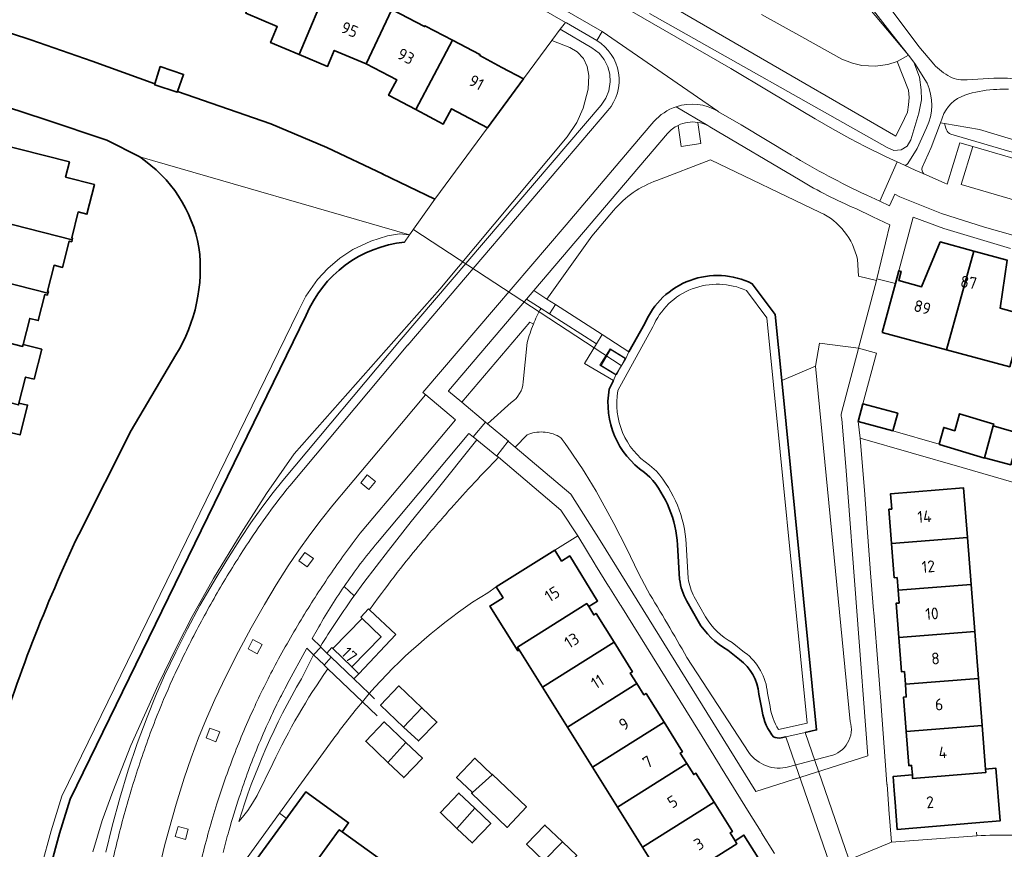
# Model space of a CAD drawing. Extents: x 150256 to 156914, y 461459 to 469481.
# Tile 684 of 731: x 154393 to 154506, y 468525 to 468620. Entities that reach past the tile are written whole.
import ezdxf
from ezdxf.enums import TextEntityAlignment as Align

# ---------------------------------------------------------------- set-up
doc = ezdxf.new("R2010")
doc.units = 0
doc.header["$LTSCALE"] = 0.75
for name, color, linetype, lineweight in [('B-RO-GK-BESCHOEIING-G', 251, 'GK-BESCHOEIING', 35), ('B-RO-GR-BEPLANTING_CULTUUR_BOSPLANTSOEN-GV', 251, 'CONTINUOUS', 18), ('B-RO-GR-BEPLANTING_CULTUUR_HEESTERS-GV', 251, 'CONTINUOUS', 18), ('B-RO-GR-GROENVOORZIENING-GV', 251, 'CONTINUOUS', 18), ('B-RO-GR-HAAG-GV', 251, 'CONTINUOUS', 13), ('B-RO-IE-TERREINAFSCHEIDING_KUNSTMATIG_MUUR-G', 251, 'IE-TERREINAFSCHEIDING-KUNSTMATIG-DICHT', 18), ('B-RO-KW-KUNSTWERK_DUIKER-G', 251, 'CONTINUOUS', 18), ('B-RO-KW-KUNSTWERK_DUIKER-GV', 251, 'CONTINUOUS', 18), ('B-RO-KW-KUNSTWERK_STUW-GV', 251, 'CONTINUOUS', 18), ('B-RO-OG-BEBOUWING-GV', 6, 'CONTINUOUS', 35), ('B-RO-OG-BEBOUWING-T18', 1, 'CONTINUOUS', 18), ('B-RO-OG-TERREIN_CULTUURSCHEIDING-GV', 251, 'CONTINUOUS', 18), ('B-RO-OG-WATER-GV', 251, 'CONTINUOUS', 18), ('B-RO-OG-WATER_SLOOT-GV', 251, 'CONTINUOUS', 18), ('B-RO-VH-VERHARDING_BEDRIJFSVLOERPLAAT-GV', 251, 'CONTINUOUS', 18), ('B-RO-VH-VERHARDING_BETON-GV', 251, 'CONTINUOUS', 18), ('B-RO-VH-VERHARDING_BETONSTRAATSTEEN-GV', 251, 'CONTINUOUS', 18), ('B-RO-VH-VERHARDING_HALFVERHARDING_GRIND-GV', 251, 'CONTINUOUS', 18), ('B-RO-VH-VERHARDING_TEGEL-GV', 251, 'CONTINUOUS', 18)]:
    doc.layers.add(name, color=color, linetype=linetype, lineweight=lineweight)
doc.styles.add('NLCS-ISO-M200-T18', font='NLCS-ISO.ttf', dxfattribs={"height": 360})
doc.linetypes.add('GK-BESCHOEIING', pattern='A,30,-5,[1,NLCS.SHX,S=1,R=0,X=0,Y=0],-5', length=40)
doc.linetypes.add('IE-TERREINAFSCHEIDING-KUNSTMATIG-DICHT', pattern='A,8,-1,[82,NLCS.SHX,S=0.75,R=90,X=0,Y=0],-1', length=10)

msp = doc.modelspace()

# ---------------------------------------------------------------- linework, layer by layer
at = {"layer": 'B-RO-GK-BESCHOEIING-G'}
for points in [[(154312.455, 468643.041), (154323.195, 468639.997), (154330.494, 468637.757), (154337.684, 468635.482), (154344.743, 468633.411), (154351.921, 468631.237), (154373.349, 468624.477), (154394.761, 468617.416), (154401.771, 468614.989), (154408.978, 468612.405)], [(154407.232, 468604.009), (154403.465, 468605.943), (154396.403, 468608.302), (154380.726, 468613.433)], [(154411.549, 468611.512), (154422.234, 468607.8), (154428.674, 468605.103), (154435.104, 468602.032)], [(154434.999, 468602.082), (154441.06, 468599.186)], [(154480.796, 468578.416), (154480.046, 468585.963), (154477.413, 468589.495)], [(154426.288, 468585.872), (154399.245, 468530.412), (154398.027, 468526.508), (154396.971, 468522.558), (154390.043, 468473.734)], [(154463.271, 468581.698), (154465.105, 468584.939)], [(154411.377, 468581.338), (154406.244, 468572.658), (154400.246, 468560.772)], [(154461.506, 468578.394), (154461.015, 468577.414)], [(154480.796, 468578.416), (154484.776, 468538.373), (154483.469, 468538.081)], [(154465.067, 468567.868), (154465.682, 468567.341)], [(154468.85, 468559.587), (154469.088, 468555.626)], [(154469.899, 468553.117), (154471.195, 468550.807)], [(154474.62, 468547.502), (154475.946, 468546.439)], [(154478.159, 468542.478), (154478.467, 468540.934)], [(154479.634, 468537.815), (154479.828, 468537.559)], [(154481.259, 468537.588), (154480.731, 468537.47)]]:
    msp.add_lwpolyline(points, dxfattribs=at)
for points in [[(154407.232, 468604.009, -0.2047055), (154414.016, 468593.642)], [(154414.016, 468593.642, -0.1712465), (154411.377, 468581.338)], [(154437.576, 468594.264, 0.274684), (154426.288, 468585.872)], [(154477.413, 468589.495, 0.4310991), (154465.105, 468584.939)], [(154461.015, 468577.414, 0.2941578), (154465.067, 468567.868)], [(154465.682, 468567.341, -0.165344), (154468.85, 468559.587)], [(154400.246, 468560.772, 0.0358654), (154390.553, 468535.758)], [(154469.088, 468555.626, 0.1000244), (154469.899, 468553.117)], [(154471.195, 468550.807, 0.1301592), (154474.62, 468547.502)], [(154475.946, 468546.439, -0.2169804), (154478.159, 468542.478)], [(154478.467, 468540.934, 0.1195306), (154479.634, 468537.815)], [(154479.828, 468537.559, 0.1628461), (154480.731, 468537.47)]]:
    msp.add_lwpolyline(points, format="xyb", dxfattribs=at)
at = {"layer": 'B-RO-GR-BEPLANTING_CULTUUR_BOSPLANTSOEN-GV'}
for points in [[(154511.184, 468612.133), (154516.789, 468610.855), (154523.821, 468609.314), (154528.097, 468608.286), (154533.929, 468606.744), (154539.804, 468605.097), (154544.177, 468603.664), (154546.275, 468603.045), (154549.022, 468602.196), (154552.24, 468601.398), (154555.007, 468600.888), (154556.997, 468600.665), (154557.935, 468600.737), (154491.156, 468627.765), (154486.934, 468629.209), (154488.531, 468626.71), (154492.529, 468622.019), (154496.508, 468616.686), (154498.2, 468614.631)], [(154502.046, 468612.864), (154505.103, 468613.033)]]:
    msp.add_lwpolyline(points, dxfattribs=at)
for points in [[(154498.2, 468614.631, 0.0747058), (154500.081, 468613.181)], [(154500.081, 468613.181, 0.148096), (154502.046, 468612.864)], [(154505.103, 468613.033, -0.0977072), (154511.184, 468612.133)]]:
    msp.add_lwpolyline(points, format="xyb", dxfattribs=at)
at = {"layer": 'B-RO-GR-BEPLANTING_CULTUUR_HEESTERS-GV'}
for points in [[(154432.724, 468551.129), (154434.884, 468549.018), (154431.522, 468545.579), (154432.33, 468544.789), (154436.583, 468549.282), (154433.572, 468552.132), (154433.46, 468552.238), (154432.561, 468551.288)], [(154431.522, 468545.579), (154429.362, 468547.69), (154429.255, 468547.795), (154428.663, 468547.169), (154429.147, 468546.682), (154431.776, 468544.204), (154432.33, 468544.789)]]:
    msp.add_lwpolyline(points, close=True, dxfattribs=at)
at = {"layer": 'B-RO-GR-GROENVOORZIENING-GV'}
for points in [[(154434.243, 468566.841), (154433.307, 468567.593), (154432.555, 468566.657), (154433.491, 468565.906)], [(154426.429, 468557.035), (154427.129, 468558.01), (154426.155, 468558.71), (154425.455, 468557.735)], [(154419.641, 468547.659), (154420.7, 468547.093), (154421.266, 468548.151), (154420.207, 468548.717)], [(154415.276, 468538.572), (154414.83, 468537.458), (154415.944, 468537.012), (154416.39, 468538.126)], [(154412.782, 468526.975), (154411.624, 468527.292), (154411.307, 468526.135), (154412.465, 468525.818)]]:
    msp.add_lwpolyline(points, close=True, dxfattribs=at)
for points in [[(154430.645, 468554.804, 0.0230129), (154427.565, 468549.847)], [(154429.69, 468550.673, -0.0087377), (154431.535, 468553.374)], [(154427.924, 468547.911, -0.0087969), (154429.69, 468550.673)]]:
    msp.add_lwpolyline(points, format="xyb", dxfattribs=at)
for points in [[(154431.535, 468553.374), (154431.791, 468553.725), (154430.645, 468554.804)], [(154427.565, 468549.847), (154426.988, 468548.824), (154427.924, 468547.911)]]:
    msp.add_lwpolyline(points, dxfattribs=at)
at = {"layer": 'B-RO-GR-HAAG-GV'}
for points in [[(154430.645, 468554.804, 0.0230129), (154427.565, 468549.847)], [(154429.69, 468550.673, -0.0087377), (154431.535, 468553.374)], [(154427.924, 468547.911, -0.0087969), (154429.69, 468550.673)]]:
    msp.add_lwpolyline(points, format="xyb", dxfattribs=at)
for points in [[(154431.791, 468553.725), (154430.645, 468554.804)], [(154431.535, 468553.374), (154431.791, 468553.725)], [(154427.565, 468549.847), (154426.988, 468548.824), (154427.924, 468547.911)]]:
    msp.add_lwpolyline(points, dxfattribs=at)
at = {"layer": 'B-RO-IE-TERREINAFSCHEIDING_KUNSTMATIG_MUUR-G'}
for points in [[(154441.06, 468599.186), (154447.064, 468607.35)], [(154445.371, 468552.988), (154447.127, 468554.086), (154448.076, 468554.766)], [(154432.757, 468541.592), (154434.45, 468539.964)], [(154434.147, 468541.939), (154433.52, 468542.543)], [(154424.024, 468528.25), (154423.251, 468528.815), (154429.398, 468537.3)], [(154503.118, 468526.658), (154503.154, 468526.231)]]:
    msp.add_lwpolyline(points, dxfattribs=at)
for points in [[(154445.371, 468552.988, 0.0615342), (154433.52, 468542.543)], [(154432.757, 468541.592, 0.0187149), (154429.398, 468537.3)], [(154510.967, 468526.129, 0.0345569), (154503.154, 468526.231)]]:
    msp.add_lwpolyline(points, format="xyb", dxfattribs=at)
at = {"layer": 'B-RO-KW-KUNSTWERK_DUIKER-G'}
msp.add_lwpolyline([(154438.642, 468595.677), (154462.398, 468580.106)], dxfattribs=at)
msp.add_lwpolyline([(154461.844, 468579.068), (154460.086, 468580.123), (154461.153, 468581.946), (154462.838, 468580.932)], close=True, dxfattribs=at)
at = {"layer": 'B-RO-KW-KUNSTWERK_DUIKER-GV'}
msp.add_lwpolyline([(154492.974, 468510.506), (154483.469, 468538.081), (154481.259, 468537.588), (154490.868, 468509.712)], close=True, dxfattribs=at)
at = {"layer": 'B-RO-KW-KUNSTWERK_STUW-GV'}
msp.add_lwpolyline([(154462.921, 468580.927), (154461.112, 468582.039), (154459.958, 468580.16), (154461.766, 468579.049)], close=True, dxfattribs=at)
at = {"layer": 'B-RO-OG-BEBOUWING-GV'}
for points in [[(154428.968, 468624.043), (154425.73, 468625.401), (154425.699, 468625.414), (154425.656, 468625.313), (154421.737, 468626.957), (154419.375, 468620.487), (154422.991, 468618.958), (154422.219, 468617.114), (154425.485, 468615.748)], [(154428.968, 468624.043), (154425.485, 468615.748), (154428.748, 468614.384), (154429.526, 468616.223), (154433.161, 468614.68), (154436.106, 468620.917), (154432.243, 468622.539), (154432.186, 468622.563), (154432.233, 468622.673)], [(154438.872, 468609.436), (154443.065, 468617.4), (154439.971, 468619.019), (154439.925, 468619.043), (154439.872, 468618.946), (154436.106, 468620.917), (154433.161, 468614.68), (154436.67, 468612.853), (154435.739, 468611.084)], [(154443.065, 468617.4), (154438.872, 468609.436), (154442.013, 468607.784), (154442.957, 468609.536), (154447.064, 468607.35), (154451.202, 468612.949), (154448.736, 468614.273), (154446.189, 468615.641), (154446.151, 468615.661), (154446.202, 468615.759)], [(154411.549, 468611.512), (154412.249, 468613.48), (154409.573, 468614.372), (154408.978, 468612.405), (154408.951, 468612.318), (154408.936, 468612.269), (154408.951, 468612.264), (154411.518, 468611.426)], [(154387.71, 468597.734), (154387.656, 468597.521), (154399.501, 468594.526), (154399.547, 468594.707), (154399.44, 468594.734), (154400.19, 468597.707), (154401.178, 468597.456), (154402.047, 468600.873), (154398.745, 468601.714), (154399.183, 468603.438), (154387.682, 468606.36), (154386.379, 468601.22), (154388.462, 468600.698)], [(154399.501, 468594.526), (154387.656, 468597.521), (154387.71, 468597.734), (154385.627, 468598.257), (154384.754, 468594.825), (154386.84, 468594.305), (154386.088, 468591.341), (154386.034, 468591.128), (154396.715, 468588.425), (154396.761, 468588.605), (154396.654, 468588.632), (154397.409, 468591.614), (154398.386, 468591.365), (154399.151, 468594.368), (154399.441, 468594.293)], [(154492.285, 468583.888), (154499.665, 468581.911), (154502.798, 468593.228), (154498.957, 468594.286), (154496.807, 468589.138), (154494.202, 468589.849), (154494.483, 468590.892), (154494.193, 468590.971), (154493.805, 468589.531)], [(154508.558, 468585.92), (154505.81, 468586.693), (154506.626, 468592.173), (154502.798, 468593.228), (154499.665, 468581.911), (154506.904, 468579.971)], [(154384.466, 468584.948), (154384.412, 468584.735), (154393.805, 468582.309), (154393.859, 468582.522), (154394.621, 468585.514), (154395.599, 468585.265), (154396.362, 468588.258), (154396.652, 468588.183), (154396.715, 468588.425), (154386.034, 468591.128), (154386.088, 468591.341), (154384.001, 468591.866), (154383.131, 468588.433), (154385.218, 468587.912)], [(154393.859, 468582.522), (154393.805, 468582.309), (154384.412, 468584.735), (154384.466, 468584.948), (154382.379, 468585.474), (154381.51, 468582.037), (154383.596, 468581.519), (154382.844, 468578.555), (154382.79, 468578.342), (154393.343, 468575.602), (154393.397, 468575.815), (154394.152, 468578.789), (154395.133, 468578.556), (154395.999, 468581.977)], [(154393.397, 468575.815), (154393.343, 468575.602), (154382.79, 468578.342), (154382.844, 468578.555), (154380.758, 468579.077), (154379.886, 468575.64), (154381.972, 468575.116), (154381.22, 468572.152), (154381.166, 468571.939), (154391.721, 468569.21), (154391.775, 468569.423), (154392.532, 468572.406), (154393.514, 468572.169), (154394.379, 468575.579)], [(154493.527, 468572.623), (154494.073, 468574.65), (154490.084, 468575.719), (154489.539, 468573.692)], [(154498.828, 468571.101), (154498.827, 468571.096), (154498.826, 468571.091), (154498.858, 468571.081), (154504.016, 468569.517), (154504.026, 468569.554), (154505.023, 468573.211), (154505.074, 468573.404), (154501.156, 468574.594), (154500.615, 468572.648), (154499.344, 468573.027)], [(154507.026, 468568.729), (154508.02, 468572.342), (154505.023, 468573.211), (154504.026, 468569.554)], [(154493.365, 468559.719), (154502.068, 468560.411), (154501.625, 468566.093), (154493.252, 468565.426), (154493.389, 468563.672), (154493.06, 468563.646)], [(154494.112, 468554.36), (154502.489, 468555.026), (154502.068, 468560.411), (154493.365, 468559.719), (154493.67, 468555.79), (154493.999, 468555.816)], [(154450.716, 468547.533), (154450.525, 468547.839), (154458.451, 468552.837), (154458.667, 468552.491), (154459.694, 468553.131), (154456.496, 468558.293), (154455.569, 468557.712), (154454.799, 468558.941), (154448.076, 468554.766), (154448.863, 468553.511), (154447.334, 468552.553), (154450.546, 468547.427)], [(154502.489, 468555.026), (154494.112, 468554.36), (154494.225, 468552.905), (154493.896, 468552.879), (154494.202, 468548.95), (154502.909, 468549.643)], [(154458.667, 468552.491), (154458.451, 468552.837), (154450.525, 468547.839), (154450.716, 468547.533), (154453.389, 468543.249), (154461.572, 468548.409), (154459.513, 468551.703), (154459.258, 468551.545)], [(154429.362, 468547.69), (154431.522, 468545.579), (154434.884, 468549.018), (154432.724, 468551.129)], [(154502.909, 468549.643), (154494.202, 468548.95), (154494.507, 468545.023), (154494.836, 468545.049), (154494.949, 468543.593), (154503.329, 468544.259)], [(154464.18, 468543.67), (154463.429, 468544.871), (154463.684, 468545.029), (154461.572, 468548.409), (154453.389, 468543.249), (154456.248, 468538.668)], [(154503.329, 468544.259), (154494.949, 468543.593), (154495.062, 468542.137), (154494.733, 468542.111), (154495.038, 468538.192), (154503.749, 468538.886)], [(154437.47, 468538.695), (154439.557, 468540.896), (154436.913, 468543.411), (154434.818, 468541.198)], [(154464.18, 468543.67), (154456.248, 468538.668), (154459.112, 468534.079), (154467.302, 468539.243), (154465.238, 468542.545), (154464.982, 468542.386)], [(154439.557, 468540.896), (154437.47, 468538.695), (154439.158, 468537.102), (154441.271, 468539.265)], [(154437.729, 468536.924), (154435.255, 468539.287), (154433.126, 468537.069), (154435.671, 468534.628)], [(154459.112, 468534.079), (154461.971, 468529.498), (154469.911, 468534.503), (154469.154, 468535.713), (154469.409, 468535.871), (154467.302, 468539.243)], [(154503.749, 468538.886), (154495.038, 468538.192), (154495.342, 468534.275), (154495.671, 468534.301), (154495.756, 468533.203), (154495.788, 468532.794), (154504.171, 468533.471), (154504.14, 468533.871)], [(154437.729, 468536.924), (154435.671, 468534.628), (154437.478, 468532.895), (154439.615, 468535.122)], [(154447.605, 468533.219), (154445.623, 468535.113), (154443.533, 468532.924), (154445.349, 468531.19)], [(154469.911, 468534.503), (154461.971, 468529.498), (154464.83, 468524.916), (154473.027, 468530.084), (154470.957, 468533.395), (154470.702, 468533.237)], [(154503.03, 468527.703), (154505.805, 468527.934), (154505.336, 468533.966), (154504.14, 468533.871), (154504.171, 468533.471), (154495.788, 468532.794), (154495.756, 468533.203), (154493.544, 468533.017), (154493.669, 468531.41), (154493.771, 468530.1), (154494.015, 468526.953)], [(154445.349, 468531.19), (154445.249, 468531.101), (154449.328, 468527.184), (154451.544, 468529.562), (154447.647, 468533.257), (154447.605, 468533.219)], [(154424.885, 468519.044), (154424.56, 468519.278), (154430.09, 468526.916), (154430.412, 468526.684), (154431.162, 468527.721), (154426.254, 468531.254), (154419.225, 468521.627), (154424.176, 468518.064)], [(154443.579, 468527.085), (154445.622, 468529.387), (154443.804, 468531.123), (154441.678, 468528.896)], [(154443.579, 468527.085), (154445.334, 468525.414), (154447.456, 468527.636), (154445.622, 468529.387)], [(154473.027, 468530.084), (154464.83, 468524.916), (154467.494, 468520.647), (154467.705, 468520.31), (154475.651, 468525.32), (154475.437, 468525.663), (154474.874, 468526.563), (154475.129, 468526.721)], [(154428.792, 468515.862), (154434.495, 468523.741), (154430.412, 468526.684), (154430.09, 468526.916), (154424.56, 468519.278), (154424.885, 468519.044), (154425.767, 468518.409), (154425.592, 468518.165)], [(154453.544, 468523.364), (154455.672, 468525.528), (154453.648, 468527.459), (154451.554, 468525.265)], [(154472.728, 468516.778), (154479.719, 468521.102), (154476.463, 468526.305), (154475.437, 468525.663), (154475.651, 468525.32), (154467.705, 468520.31), (154467.494, 468520.647), (154467.324, 468520.542), (154470.509, 468515.399), (154471.967, 468516.308)], [(154455.672, 468525.528), (154453.544, 468523.364), (154455.206, 468521.777), (154457.302, 468523.973)]]:
    msp.add_lwpolyline(points, close=True, dxfattribs=at)
at = {"layer": 'B-RO-OG-TERREIN_CULTUURSCHEIDING-GV'}
for points in [[(154482.914, 468631.482), (154482.236, 468631.777), (154481.748, 468630.479), (154482.68, 468629.542), (154484.943, 468627.531), (154490.709, 468621.168), (154495.311, 468615.658), (154493.447, 468618.035), (154491.033, 468621.156), (154488.865, 468623.891), (154486.968, 468626.585)], [(154458.495, 468626.919), (154493.876, 468606.411), (154494.835, 468608.409), (154495.18, 468609.129), (154495.315, 468609.997), (154495.384, 468610.824), (154495.293, 468611.655), (154494.029, 468614.967), (154492.935, 468614.598), (154491.478, 468614.404), (154489.961, 468614.505), (154488.891, 468614.771), (154487.69, 468615.224), (154483.073, 468617.788), (154478.45, 468620.34)], [(154465.644, 468620.458), (154492.867, 468605.079), (154493.612, 468604.76), (154494.454, 468604.829), (154495.171, 468605.268), (154495.576, 468605.978), (154496.508, 468609.021), (154496.782, 468610.567), (154496.781, 468611.719), (154496.569, 468613.148), (154495.927, 468614.872), (154495.311, 468615.658), (154494.029, 468614.967), (154495.293, 468611.655), (154495.384, 468610.824), (154495.315, 468609.997), (154495.18, 468609.129), (154494.835, 468608.409), (154493.876, 468606.411), (154458.495, 468626.919)], [(154457.623, 468624.156), (154462.368, 468621.415), (154474.964, 468614.135), (154479.437, 468611.471), (154484.616, 468608.386), (154486.592, 468607.223), (154488.598, 468606.116), (154490.35, 468605.211), (154492.766, 468604.035), (154494.006, 468603.462), (154494.863, 468603.066)], [(154497.431, 468612.477), (154496.048, 468614.718), (154495.927, 468614.872), (154496.569, 468613.148), (154496.781, 468611.719), (154496.782, 468610.567), (154496.508, 468609.021), (154495.576, 468605.978), (154495.171, 468605.268), (154494.454, 468604.829), (154493.612, 468604.76), (154492.867, 468605.079), (154465.644, 468620.458)], [(154478.45, 468620.34), (154483.073, 468617.788), (154487.69, 468615.224), (154488.891, 468614.771), (154489.961, 468614.505), (154491.478, 468614.404), (154492.935, 468614.598), (154494.029, 468614.967), (154495.311, 468615.658), (154490.709, 468621.168)], [(154459.603, 468617.35), (154456.136, 468619.384), (154456.119, 468619.364), (154455.994, 468619.436), (154455.413, 468618.649), (154459.044, 468616.519), (154459.853, 468615.898), (154460.432, 468615.19), (154460.878, 468614.337), (154461.095, 468613.489), (154461.144, 468612.622), (154460.973, 468611.575), (154460.626, 468610.737), (154460.086, 468609.958), (154437.189, 468583.118), (154423.644, 468566.957), (154422.381, 468565.362), (154421.16, 468563.737), (154419.979, 468562.082), (154418.842, 468560.397), (154417.202, 468557.832), (154415.628, 468555.226), (154414.134, 468552.607), (154412.707, 468549.951), (154411.361, 468547.285), (154410.084, 468544.585), (154409.046, 468542.229), (154408.08, 468539.841), (154406.951, 468536.803), (154405.916, 468533.733), (154404.939, 468530.54), (154404.056, 468527.32), (154403.334, 468524.365)], [(154403.334, 468524.365), (154404.056, 468527.32), (154404.939, 468530.54), (154405.916, 468533.733), (154406.951, 468536.803), (154408.08, 468539.841), (154409.046, 468542.229), (154410.084, 468544.585), (154411.361, 468547.285), (154412.707, 468549.951), (154414.134, 468552.607), (154415.628, 468555.226), (154417.202, 468557.832), (154418.842, 468560.397), (154419.979, 468562.082), (154421.16, 468563.737), (154422.381, 468565.362), (154423.644, 468566.957), (154437.189, 468583.118), (154460.086, 468609.958), (154460.626, 468610.737), (154460.973, 468611.575), (154461.144, 468612.622), (154461.095, 468613.489), (154460.878, 468614.337), (154460.432, 468615.19), (154459.853, 468615.898), (154459.044, 468616.519), (154455.413, 468618.649), (154454.465, 468617.366), (154456.519, 468616.568), (154457.364, 468616.057), (154458.075, 468615.284), (154458.506, 468614.376), (154458.67, 468613.356), (154458.591, 468611.788), (154458.03, 468609.623), (154457.303, 468607.976), (154456.209, 468606.302), (154441.597, 468588.853), (154424.937, 468569.99), (154421.765, 468565.468), (154418.834, 468560.925), (154415.684, 468555.73), (154413.255, 468551.351), (154411.465, 468547.938), (154409.325, 468543.533), (154406.215, 468536.56), (154404.15, 468531.326), (154402.914, 468527.976), (154401.854, 468524.409)], [(154424.419, 468566.325), (154437.953, 468582.472), (154437.933, 468582.459), (154460.879, 468609.347)], [(154499.37, 468608.992), (154498.97, 468607.931), (154499.429, 468607.861), (154503.458, 468607.165), (154527.328, 468599.934), (154527.886, 468599.502), (154527.76, 468598.865), (154526.258, 468595.343), (154529.739, 468594.375), (154533.201, 468593.345), (154534.601, 468592.901), (154540.309, 468591.02), (154543.823, 468589.896), (154547.341, 468588.788), (154555.75, 468585.876), (154558.361, 468591.969), (154545.844, 468595.402)], [(154471.174, 468607.975), (154471.522, 468605.54), (154469.278, 468605.225), (154468.929, 468607.637)], [(154482.884, 468601.341), (154472.543, 468607.484)], [(154495.248, 468603.248), (154496.307, 468604.999), (154497.378, 468607.368)], [(154526.432, 468598.912), (154500.162, 468606.607), (154500.01, 468606.71), (154499.873, 468606.834), (154499.756, 468606.976), (154499.659, 468607.132), (154499.58, 468607.308), (154499.429, 468607.861), (154498.97, 468607.931), (154497.897, 468605.087), (154496.873, 468602.822)], [(154527.328, 468599.934), (154503.458, 468607.165), (154499.429, 468607.861), (154499.58, 468607.308), (154499.659, 468607.132), (154499.756, 468606.976), (154499.873, 468606.834), (154500.01, 468606.71), (154500.162, 468606.607), (154526.432, 468598.912)], [(154467.713, 468606.704), (154452.375, 468588.695), (154453.884, 468587.726), (154459.041, 468594.93), (154461.525, 468597.891)], [(154497.081, 468602.066), (154499.384, 468601.059), (154499.757, 468600.899), (154501.183, 468605.629), (154502.678, 468605.193)], [(154502.678, 468605.193), (154523.985, 468598.975)], [(154466.495, 468601.323), (154472.611, 468603.671), (154485.209, 468597.665)], [(154491.7, 468590.049), (154493.163, 468596.23), (154491.225, 468597.156), (154489.269, 468598.09)], [(154489.459, 468592.292), (154489.573, 468590.354), (154491.652, 468589.87), (154491.7, 468590.049)], [(154453.206, 468586.661), (154451.547, 468587.723), (154442.611, 468577.231), (154442.612, 468577.191), (154444.123, 468575.922), (154451.938, 468585.098), (154452.329, 468584.848)], [(154452.329, 468584.848), (154451.938, 468585.098), (154444.123, 468575.922), (154446.839, 468573.643)], [(154451.169, 468578.23), (154451.636, 468582.755)], [(154487.617, 468574.69), (154489.578, 468582.07), (154489.593, 468582.12), (154485.102, 468582.69), (154484.662, 468580.04), (154488.642, 468539.347)], [(154446.839, 468573.643), (154447.066, 468573.453), (154449.805, 468575.891)], [(154451.608, 468572.171), (154450.244, 468570.764), (154456.614, 468565.38), (154459.98, 468560.086), (154477.834, 468531.302), (154490.653, 468535.407), (154488.133, 468568.539), (154487.689, 468573.968)], [(154430.645, 468554.804), (154431.791, 468553.725), (154432.904, 468555.253), (154435.718, 468558.93), (154438.341, 468562.251), (154441.016, 468565.532), (154445.858, 468571.603), (154445.445, 468571.938), (154445.451, 468571.945)], [(154445.451, 468571.945), (154444.953, 468572.326), (154434.475, 468559.851)], [(154448.334, 468569.602), (154448.159, 468569.75), (154448.155, 468569.745), (154445.858, 468571.603), (154441.016, 468565.532), (154438.341, 468562.251), (154435.718, 468558.93), (154432.904, 468555.253), (154431.791, 468553.725), (154431.535, 468553.374)], [(154445.371, 468552.988), (154447.127, 468554.086), (154448.076, 468554.766), (154454.799, 468558.941), (154457.411, 468560.612), (154455.485, 468563.536), (154448.334, 468569.602)], [(154465.397, 468554.36), (154464.378, 468556.333), (154463.007, 468559.198), (154461.554, 468562.021), (154459.519, 468565.704), (154458.261, 468567.781)], [(154428.663, 468547.169), (154429.255, 468547.795), (154429.362, 468547.69), (154432.724, 468551.129), (154432.561, 468551.288), (154433.46, 468552.238), (154433.572, 468552.132), (154434.56, 468553.494)], [(154434.56, 468553.494), (154433.572, 468552.132), (154436.583, 468549.282), (154432.33, 468544.789), (154431.776, 468544.204), (154433.52, 468542.543)], [(154425.757, 468544.217), (154427.132, 468546.963), (154426.371, 468547.717), (154424.128, 468543.596)], [(154427.924, 468547.911), (154427.974, 468547.862), (154428.663, 468547.169)], [(154428.363, 468545.801), (154428.355, 468545.809), (154427.14, 468546.98), (154427.132, 468546.963), (154425.757, 468544.217)], [(154477.018, 468535.772), (154469.911, 468546.665)], [(154428.787, 468545.378), (154428.363, 468545.801)], [(154432.757, 468541.592), (154428.787, 468545.378)], [(154416.189, 468521.859), (154417.435, 468520.815), (154423.251, 468528.815), (154429.398, 468537.3)], [(154486.335, 468535.386), (154481.571, 468534.133)], [(154418.583, 468527.863), (154419.004, 468528.349), (154419.599, 468529.119), (154420.166, 468529.972), (154420.673, 468530.862), (154422.486, 468534.521)], [(154422.486, 468534.521), (154420.673, 468530.862), (154420.166, 468529.972), (154419.599, 468529.119), (154419.004, 468528.349), (154418.583, 468527.863)]]:
    msp.add_lwpolyline(points, dxfattribs=at)
for points in [[(154460.879, 468609.347, 0.4615775), (154459.603, 468617.35)], [(154497.378, 468607.368, 0.2237211), (154497.431, 468612.477)], [(154505.438, 468611.761, 0.0620667), (154502.231, 468611.234)], [(154506.771, 468611.8, 0.0202597), (154505.438, 468611.761)], [(154502.231, 468611.234, 0.2212905), (154499.37, 468608.992)], [(154468.929, 468607.637, 0.1017971), (154467.713, 468606.704)], [(154472.325, 468607.604, 0.0805516), (154471.174, 468607.975)], [(154472.543, 468607.484, 0.0179575), (154472.325, 468607.604)], [(154494.863, 468603.066, 0.1774816), (154495.248, 468603.248)], [(154496.873, 468602.822, 0.267339), (154497.081, 468602.066)], [(154461.525, 468597.891, -0.135207), (154466.495, 468601.323)], [(154489.269, 468598.09, -0.0321459), (154482.884, 468601.341)], [(154485.209, 468597.665, -0.2322582), (154489.459, 468592.292)], [(154452.329, 468584.848, -0.0313158), (154453.206, 468586.661)], [(154451.636, 468582.755, -0.0337991), (154452.329, 468584.848)], [(154449.805, 468575.891, 0.2341823), (154451.169, 468578.23)], [(154487.689, 468573.968, -0.1494793), (154487.617, 468574.69)], [(154453.452, 468572.497, 0.1139642), (154451.608, 468572.171)], [(154455.253, 468571.988, 0.1136895), (154453.452, 468572.497)], [(154455.649, 468571.637, 0.1137788), (154455.253, 468571.988)], [(154458.261, 468567.781, 0.0129825), (154455.649, 468571.637)], [(154445.57, 468566.7, -0.0067113), (154448.334, 468569.602)], [(154448.334, 468569.602, 0.0067113), (154445.57, 468566.7)], [(154421.967, 468563.146, -0.012605), (154424.419, 468566.325)], [(154442.897, 468563.755, -0.0064102), (154445.57, 468566.7)], [(154445.57, 468566.7, 0.0064102), (154442.897, 468563.755)], [(154419.678, 468559.848, -0.0130603), (154421.967, 468563.146)], [(154439.683, 468560.037, -0.0063557), (154442.897, 468563.755)], [(154442.897, 468563.755, 0.0063557), (154439.683, 468560.037)], [(154416.49, 468554.72, -0.0127803), (154419.678, 468559.848)], [(154434.475, 468559.851, 0.0250973), (154430.645, 468554.804)], [(154437.485, 468557.342, -0.0083554), (154439.683, 468560.037)], [(154439.683, 468560.037, 0.0083554), (154437.485, 468557.342)], [(154434.56, 468553.494, -0.0086905), (154437.485, 468557.342)], [(154437.485, 468557.342, 0.0086905), (154434.56, 468553.494)], [(154413.594, 468549.489, -0.0126544), (154416.49, 468554.72)], [(154469.911, 468546.665, 0.0090932), (154465.397, 468554.36)], [(154431.535, 468553.374, 0.0087377), (154429.69, 468550.673)], [(154433.52, 468542.543, -0.0615342), (154445.371, 468552.988)], [(154429.69, 468550.673, 0.0087969), (154427.924, 468547.911)], [(154410.994, 468544.17, -0.0130701), (154413.594, 468549.489)], [(154422.486, 468534.521, -0.0419458), (154428.787, 468545.378)], [(154428.787, 468545.378, 0.0419458), (154422.486, 468534.521)], [(154409.012, 468539.479, -0.0153928), (154410.994, 468544.17)], [(154425.757, 468544.217, 0.0589261), (154418.583, 468527.863)], [(154418.583, 468527.863, -0.0589261), (154425.757, 468544.217)], [(154424.128, 468543.596, 0.0091372), (154423.069, 468541.555)], [(154423.069, 468541.555, 0.0089555), (154422.08, 468539.479)], [(154429.398, 468537.3, -0.0187149), (154432.757, 468541.592)], [(154406.868, 468533.427, -0.0151708), (154409.012, 468539.479)], [(154422.08, 468539.479, 0.0089997), (154420.73, 468536.375)], [(154488.642, 468539.347, -0.4304424), (154486.335, 468535.386)], [(154420.73, 468536.375, 0.0100402), (154419.685, 468533.705)], [(154481.571, 468534.133, -0.3112867), (154477.018, 468535.772)], [(154419.685, 468533.705, 0.0099479), (154418.635, 468530.67)], [(154405.024, 468527.069, -0.0144412), (154406.868, 468533.427)], [(154418.635, 468530.67, 0.0078878), (154417.438, 468526.757)], [(154403.68, 468521.195, -0.0146527), (154405.024, 468527.069)], [(154417.438, 468526.757, 0.0095077), (154416.775, 468524.318)]]:
    msp.add_lwpolyline(points, format="xyb", dxfattribs=at)
at = {"layer": 'B-RO-OG-WATER-GV'}
for points in [[(154477.413, 468589.495, 0.4310991), (154465.105, 468584.939)], [(154476.759, 468588.698, 0.4226591), (154466.025, 468584.547)], [(154466.025, 468584.547, -0.4226591), (154476.759, 468588.698)], [(154461.015, 468577.414, 0.2941578), (154465.067, 468567.868)], [(154462.001, 468577.244, 0.2941611), (154465.63, 468568.695)], [(154465.63, 468568.695, -0.2941611), (154462.001, 468577.244)], [(154466.437, 468567.997, -0.1652737), (154469.849, 468559.647)], [(154469.849, 468559.647, 0.1652737), (154466.437, 468567.997)], [(154465.682, 468567.341, -0.165344), (154468.85, 468559.587)], [(154469.088, 468555.626, 0.1000244), (154469.899, 468553.117)], [(154470.081, 468555.739, 0.0997916), (154470.77, 468553.607)], [(154470.77, 468553.607, -0.0997916), (154470.081, 468555.739)], [(154471.195, 468550.807, 0.1301592), (154474.62, 468547.502)], [(154472.05, 468551.325, 0.1302089), (154475.107, 468548.376)], [(154475.107, 468548.376, -0.1302089), (154472.05, 468551.325)], [(154476.538, 468547.244, -0.2171032), (154479.155, 468542.56)], [(154479.155, 468542.56, 0.2171032), (154476.538, 468547.244)], [(154475.946, 468546.439, -0.2169804), (154478.159, 468542.478)], [(154478.467, 468540.934, 0.1195306), (154479.634, 468537.815)], [(154479.46, 468541.054, 0.117533), (154480.427, 468538.427)], [(154480.427, 468538.427, -0.117533), (154479.46, 468541.054)], [(154479.828, 468537.559, 0.1628461), (154480.731, 468537.47)]]:
    msp.add_lwpolyline(points, format="xyb", dxfattribs=at)
for points in [[(154480.731, 468537.47), (154481.259, 468537.588), (154483.469, 468538.081), (154484.776, 468538.373), (154480.796, 468578.416), (154480.046, 468585.963), (154477.413, 468589.495)], [(154480.427, 468538.427), (154483.693, 468539.156), (154479.079, 468585.587), (154476.759, 468588.698)], [(154476.759, 468588.698), (154479.079, 468585.587), (154483.693, 468539.156), (154480.427, 468538.427)], [(154466.025, 468584.547), (154462.001, 468577.244)], [(154462.001, 468577.244), (154466.025, 468584.547)], [(154465.105, 468584.939), (154463.271, 468581.698), (154462.921, 468580.927)], [(154462.921, 468580.927), (154461.766, 468579.049), (154461.506, 468578.394), (154461.015, 468577.414)], [(154465.63, 468568.695), (154466.437, 468567.997)], [(154466.437, 468567.997), (154465.63, 468568.695)], [(154465.067, 468567.868), (154465.682, 468567.341)], [(154468.85, 468559.587), (154469.088, 468555.626)], [(154469.849, 468559.647), (154470.081, 468555.739)], [(154470.081, 468555.739), (154469.849, 468559.647)], [(154469.899, 468553.117), (154471.195, 468550.807)], [(154470.77, 468553.607), (154472.05, 468551.325)], [(154472.05, 468551.325), (154470.77, 468553.607)], [(154475.107, 468548.376), (154476.538, 468547.244)], [(154476.538, 468547.244), (154475.107, 468548.376)], [(154474.62, 468547.502), (154475.946, 468546.439)], [(154479.155, 468542.56), (154479.46, 468541.054)], [(154479.46, 468541.054), (154479.155, 468542.56)], [(154478.159, 468542.478), (154478.467, 468540.934)], [(154479.634, 468537.815), (154479.828, 468537.559)]]:
    msp.add_lwpolyline(points, dxfattribs=at)
at = {"layer": 'B-RO-OG-WATER_SLOOT-GV'}
for points in [[(154380.726, 468613.433), (154396.403, 468608.302), (154403.465, 468605.943), (154407.232, 468604.009), (154438.154, 468595.08), (154441.06, 468599.186), (154435.104, 468602.032), (154434.999, 468602.082), (154428.674, 468605.103), (154422.234, 468607.8), (154411.549, 468611.512), (154411.518, 468611.426), (154408.951, 468612.264), (154408.936, 468612.269), (154408.951, 468612.318), (154408.978, 468612.405), (154401.771, 468614.989), (154394.761, 468617.416), (154373.349, 468624.477)], [(154401.854, 468524.409), (154402.914, 468527.976), (154404.15, 468531.326), (154406.215, 468536.56), (154409.325, 468543.533), (154411.465, 468547.938), (154413.255, 468551.351), (154415.684, 468555.73), (154418.834, 468560.925), (154421.765, 468565.468), (154424.937, 468569.99), (154441.597, 468588.853), (154456.209, 468606.302), (154457.303, 468607.976), (154458.03, 468609.623), (154458.591, 468611.788), (154458.67, 468613.356), (154458.506, 468614.376), (154458.075, 468615.284), (154457.364, 468616.057), (154456.519, 468616.568), (154454.465, 468617.366)], [(154454.465, 468617.366), (154451.202, 468612.949), (154447.064, 468607.35), (154441.06, 468599.186), (154438.154, 468595.08), (154437.576, 468594.264)], [(154389.759, 468471.687), (154390.014, 468473.523), (154390.043, 468473.734), (154389.077, 468474.043), (154395.989, 468522.758), (154397.066, 468526.786), (154398.313, 468530.782), (154425.391, 468586.314), (154426.264, 468588.063), (154427.598, 468589.96), (154428.785, 468591.224), (154430.171, 468592.414), (154431.66, 468593.424), (154433.695, 468594.347), (154435.606, 468594.969), (154437.004, 468595.187), (154438.154, 468595.08), (154407.232, 468604.009)], [(154485.209, 468597.665), (154472.611, 468603.671), (154466.495, 468601.323)], [(154461.525, 468597.891), (154459.041, 468594.93), (154453.884, 468587.726), (154454.861, 468587.099), (154460.199, 468583.671), (154463.271, 468581.698), (154465.105, 468584.939)], [(154437.576, 468594.264), (154438.154, 468595.08), (154437.004, 468595.187), (154435.606, 468594.969), (154433.695, 468594.347), (154431.66, 468593.424), (154430.171, 468592.414), (154428.785, 468591.224), (154427.598, 468589.96), (154426.264, 468588.063), (154425.391, 468586.314), (154398.313, 468530.782), (154397.066, 468526.786), (154395.989, 468522.758), (154389.077, 468474.043), (154390.043, 468473.734), (154396.971, 468522.558), (154398.027, 468526.508), (154399.245, 468530.412), (154426.288, 468585.872)], [(154489.593, 468582.12), (154491.652, 468589.87), (154489.573, 468590.354), (154489.459, 468592.292)], [(154477.413, 468589.495), (154480.046, 468585.963), (154480.796, 468578.416), (154484.662, 468580.04), (154485.102, 468582.69), (154489.593, 468582.12)], [(154454.181, 468586.037), (154453.206, 468586.661)], [(154426.288, 468585.872), (154399.245, 468530.412), (154398.027, 468526.508), (154396.971, 468522.558)], [(154461.015, 468577.414), (154461.506, 468578.394), (154458.193, 468580.365), (154459.55, 468582.601), (154454.181, 468586.037)], [(154451.636, 468582.755), (154451.169, 468578.23)], [(154411.377, 468581.338), (154406.244, 468572.658), (154400.246, 468560.772)], [(154488.642, 468539.347), (154484.662, 468580.04), (154480.796, 468578.416), (154484.776, 468538.373), (154483.469, 468538.081), (154481.259, 468537.588), (154480.731, 468537.47)], [(154449.805, 468575.891), (154447.066, 468573.453), (154449.465, 468571.447), (154449.454, 468571.432), (154449.533, 468571.365), (154450.244, 468570.764), (154451.608, 468572.171)], [(154458.261, 468567.781), (154459.519, 468565.704), (154461.554, 468562.021), (154463.007, 468559.198), (154464.378, 468556.333), (154465.397, 468554.36)], [(154465.682, 468567.341), (154465.067, 468567.868)], [(154469.088, 468555.626), (154468.85, 468559.587)], [(154471.195, 468550.807), (154469.899, 468553.117)], [(154475.946, 468546.439), (154474.62, 468547.502)], [(154469.911, 468546.665), (154477.018, 468535.772)], [(154478.467, 468540.934), (154478.159, 468542.478)], [(154479.828, 468537.559), (154479.634, 468537.815)], [(154481.571, 468534.133), (154486.335, 468535.386)]]:
    msp.add_lwpolyline(points, dxfattribs=at)
for points in [[(154407.232, 468604.009, -0.2047055), (154414.016, 468593.642)], [(154466.495, 468601.323, 0.135207), (154461.525, 468597.891)], [(154489.459, 468592.292, 0.2322582), (154485.209, 468597.665)], [(154414.016, 468593.642, -0.1712465), (154411.377, 468581.338)], [(154426.288, 468585.872, -0.274684), (154437.576, 468594.264)], [(154437.576, 468594.264, 0.274684), (154426.288, 468585.872)], [(154465.105, 468584.939, -0.4310991), (154477.413, 468589.495)], [(154453.206, 468586.661, 0.0313158), (154452.329, 468584.848)], [(154452.329, 468584.848, 0.0337991), (154451.636, 468582.755)], [(154451.169, 468578.23, -0.2341823), (154449.805, 468575.891)], [(154465.067, 468567.868, -0.2941578), (154461.015, 468577.414)], [(154451.608, 468572.171, -0.1139642), (154453.452, 468572.497)], [(154453.452, 468572.497, -0.1136895), (154455.253, 468571.988)], [(154455.253, 468571.988, -0.1137788), (154455.649, 468571.637)], [(154455.649, 468571.637, -0.0129825), (154458.261, 468567.781)], [(154468.85, 468559.587, 0.165344), (154465.682, 468567.341)], [(154400.246, 468560.772, 0.0358654), (154390.553, 468535.758)], [(154469.899, 468553.117, -0.1000244), (154469.088, 468555.626)], [(154465.397, 468554.36, -0.0090932), (154469.911, 468546.665)], [(154474.62, 468547.502, -0.1301592), (154471.195, 468550.807)], [(154478.159, 468542.478, 0.2169804), (154475.946, 468546.439)], [(154479.634, 468537.815, -0.1195306), (154478.467, 468540.934)], [(154486.335, 468535.386, 0.4304424), (154488.642, 468539.347)], [(154480.731, 468537.47, -0.1628461), (154479.828, 468537.559)], [(154477.018, 468535.772, 0.3112867), (154481.571, 468534.133)]]:
    msp.add_lwpolyline(points, format="xyb", dxfattribs=at)
at = {"layer": 'B-RO-VH-VERHARDING_BEDRIJFSVLOERPLAAT-GV'}
for points in [[(154454.181, 468586.037), (154459.55, 468582.601), (154460.199, 468583.671), (154454.861, 468587.099)], [(154446.839, 468573.643), (154445.451, 468571.945), (154445.445, 468571.938), (154445.858, 468571.603), (154448.155, 468569.745), (154448.159, 468569.75), (154449.454, 468571.432), (154449.465, 468571.447), (154447.066, 468573.453)]]:
    msp.add_lwpolyline(points, close=True, dxfattribs=at)
at = {"layer": 'B-RO-VH-VERHARDING_BETON-GV'}
msp.add_lwpolyline([(154427.14, 468546.98), (154428.355, 468545.809), (154428.363, 468545.801), (154429.147, 468546.682), (154428.663, 468547.169), (154427.974, 468547.862)], close=True, dxfattribs=at)
at = {"layer": 'B-RO-VH-VERHARDING_BETONSTRAATSTEEN-GV'}
for points in [[(154335.572, 468667.01), (154332.082, 468668.047), (154320.534, 468671.441), (154318.563, 468672.033), (154317.527, 468668.538), (154334.505, 468663.418), (154357.527, 468656.636), (154371.789, 468652.085), (154390.874, 468645.938), (154400.354, 468642.911), (154405.132, 468641.36), (154419.403, 468636.769), (154424.421, 468634.916), (154429.967, 468632.876), (154434.656, 468630.889), (154444.905, 468626.427), (154449.532, 468624.338), (154454.118, 468621.898), (154460.212, 468618.396), (154473.479, 468609.242), (154473.514, 468609.218), (154473.543, 468609.203), (154476.128, 468607.703), (154481.902, 468604.225)], [(154490.477, 468599.655), (154490.534, 468599.628), (154492.012, 468598.939), (154494.006, 468603.462), (154492.766, 468604.035), (154490.35, 468605.211), (154488.598, 468606.116), (154486.592, 468607.223), (154484.616, 468608.386), (154479.437, 468611.471), (154474.964, 468614.135), (154462.368, 468621.415), (154457.623, 468624.156)], [(154453.492, 468620.871), (154455.994, 468619.436), (154456.119, 468619.364), (154456.136, 468619.384), (154459.603, 468617.35), (154460.212, 468618.396), (154454.118, 468621.898)], [(154473.479, 468609.242), (154460.212, 468618.396), (154459.603, 468617.35)], [(154460.879, 468609.347), (154437.933, 468582.459), (154437.953, 468582.472), (154424.419, 468566.325)], [(154468.696, 468609.769), (154472.325, 468607.604)], [(154472.325, 468607.604), (154468.696, 468609.769)], [(154481.902, 468604.225), (154476.128, 468607.703), (154473.543, 468609.203), (154473.514, 468609.218), (154473.479, 468609.242)], [(154409.665, 468523.28), (154410.087, 468525.071), (154410.549, 468526.858), (154411.407, 468529.858), (154412.336, 468532.84), (154413.123, 468535.156), (154413.981, 468537.449), (154414.883, 468539.658), (154415.852, 468541.84), (154417.176, 468544.618), (154418.563, 468547.365), (154420.012, 468550.076), (154421.523, 468552.751), (154422.856, 468554.987), (154424.256, 468557.183), (154425.461, 468558.969), (154426.718, 468560.725), (154428.021, 468562.445), (154429.372, 468564.129), (154431.145, 468566.263), (154437.221, 468573.489), (154439.985, 468576.747), (154439.995, 468576.759), (154439.683, 468577.022), (154447.982, 468586.764), (154456.093, 468596.243), (154464.815, 468606.501), (154466.149, 468608.058)], [(154466.149, 468608.058), (154464.815, 468606.501), (154456.093, 468596.243), (154447.982, 468586.764), (154439.683, 468577.022), (154439.995, 468576.759), (154443.406, 468573.89), (154437.406, 468566.737), (154432.72, 468561.19)], [(154472.543, 468607.484), (154482.884, 468601.341)], [(154434.475, 468559.851), (154444.953, 468572.326), (154445.451, 468571.945), (154446.839, 468573.643), (154444.123, 468575.922), (154442.612, 468577.191), (154442.611, 468577.231), (154451.547, 468587.723), (154452.375, 468588.695), (154467.713, 468606.704)], [(154513.212, 468597.383), (154501.341, 468600.84), (154502.678, 468605.193), (154501.183, 468605.629), (154499.757, 468600.899), (154499.384, 468601.059), (154497.081, 468602.066), (154496.06, 468602.513), (154494.863, 468603.066), (154494.006, 468603.462), (154492.012, 468598.939), (154493.149, 468598.409), (154493.754, 468599.769), (154494.318, 468599.427), (154499.109, 468597.547), (154504.016, 468595.974), (154511.056, 468593.978)], [(154511.056, 468593.978), (154504.016, 468595.974), (154499.109, 468597.547), (154494.318, 468599.427), (154493.754, 468599.769), (154493.149, 468598.409), (154492.012, 468598.939), (154490.534, 468599.628), (154490.477, 468599.655)], [(154489.269, 468598.09), (154491.225, 468597.156), (154493.163, 468596.23), (154491.7, 468590.049), (154493.805, 468589.531), (154494.193, 468590.971), (154495.845, 468597.102), (154499.376, 468595.809), (154507.001, 468593.532)], [(154482.023, 468520.799), (154493.372, 468525.494), (154493.051, 468529.235), (154493.052, 468529.262), (154493.047, 468529.332), (154492.85, 468532.117), (154492.847, 468532.156), (154492.844, 468532.195), (154492.629, 468534.827), (154492.176, 468541.071), (154492.168, 468541.168), (154491.82, 468545.55), (154491.321, 468551.814), (154491.303, 468552.05), (154490.946, 468556.362), (154490.945, 468556.38), (154490.498, 468562.535), (154490.491, 468562.625), (154490.289, 468565.334), (154489.781, 468571.78), (154489.539, 468573.692), (154490.084, 468575.719), (154491.653, 468581.541), (154489.593, 468582.12), (154489.578, 468582.07), (154487.617, 468574.69)], [(154432.72, 468561.19), (154437.406, 468566.737), (154443.406, 468573.89), (154439.995, 468576.759), (154439.985, 468576.747), (154437.221, 468573.489), (154431.145, 468566.263), (154429.372, 468564.129), (154428.021, 468562.445), (154426.718, 468560.725), (154425.461, 468558.969), (154424.256, 468557.183), (154422.856, 468554.987), (154421.523, 468552.751), (154420.012, 468550.076), (154418.563, 468547.365), (154417.176, 468544.618), (154415.852, 468541.84), (154414.883, 468539.658), (154413.981, 468537.449), (154413.123, 468535.156), (154412.336, 468532.84), (154411.407, 468529.858), (154410.549, 468526.858), (154410.087, 468525.071), (154409.665, 468523.28)], [(154487.689, 468573.968), (154488.133, 468568.539), (154490.653, 468535.407), (154477.834, 468531.302), (154459.98, 468560.086), (154456.614, 468565.38), (154450.244, 468570.764), (154449.533, 468571.365), (154449.454, 468571.432), (154448.159, 468569.75), (154448.334, 468569.602), (154455.485, 468563.536), (154457.411, 468560.612), (154459.426, 468557.31), (154459.462, 468557.251), (154460.957, 468554.83), (154460.971, 468554.808), (154460.977, 468554.798), (154462.323, 468552.665), (154462.36, 468552.61), (154463.048, 468551.498), (154471.375, 468538.097), (154473.744, 468534.233), (154473.773, 468534.189), (154477.063, 468528.874)], [(154507.026, 468568.729), (154504.026, 468569.554), (154504.016, 468569.517), (154498.858, 468571.081), (154498.826, 468571.091), (154498.827, 468571.096), (154498.828, 468571.101), (154493.527, 468572.623), (154489.539, 468573.692), (154489.781, 468571.78), (154501.441, 468568.446), (154513.014, 468565.079)], [(154424.128, 468543.596), (154426.371, 468547.717), (154427.132, 468546.963), (154427.14, 468546.98), (154427.974, 468547.862), (154427.924, 468547.911), (154426.988, 468548.824), (154427.565, 468549.847)], [(154477.063, 468528.874), (154478.422, 468526.667), (154478.476, 468526.578), (154479.94, 468524.195)], [(154503.154, 468526.231), (154493.372, 468525.494), (154482.023, 468520.799), (154473.716, 468515.656)]]:
    msp.add_lwpolyline(points, dxfattribs=at)
for points in [[(154459.603, 468617.35, -0.4615775), (154460.879, 468609.347)], [(154466.149, 468608.058, -0.1362197), (154468.696, 468609.769)], [(154468.696, 468609.769, 0.1362197), (154466.149, 468608.058)], [(154468.696, 468609.769, -0.2197183), (154473.479, 468609.242)], [(154473.479, 468609.242, 0.2197183), (154468.696, 468609.769)], [(154468.929, 468607.637, -0.1522742), (154471.174, 468607.975)], [(154467.713, 468606.704, -0.1017971), (154468.929, 468607.637)], [(154471.174, 468607.975, -0.0805516), (154472.325, 468607.604)], [(154472.325, 468607.604, -0.0179575), (154472.543, 468607.484)], [(154481.902, 468604.225, 0.0268426), (154490.477, 468599.655)], [(154490.477, 468599.655, -0.0268426), (154481.902, 468604.225)], [(154482.884, 468601.341, 0.0321459), (154489.269, 468598.09)], [(154487.617, 468574.69, 0.1494793), (154487.689, 468573.968)], [(154424.419, 468566.325, 0.012605), (154421.967, 468563.146)], [(154421.967, 468563.146, 0.0130603), (154419.678, 468559.848)], [(154429.185, 468556.352, -0.0142211), (154432.72, 468561.19)], [(154432.72, 468561.19, 0.0142211), (154429.185, 468556.352)], [(154419.678, 468559.848, 0.0127803), (154416.49, 468554.72)], [(154430.645, 468554.804, -0.0250973), (154434.475, 468559.851)], [(154425.925, 468551.324, -0.0139778), (154429.185, 468556.352)], [(154429.185, 468556.352, 0.0139778), (154425.925, 468551.324)], [(154416.49, 468554.72, 0.0126544), (154413.594, 468549.489)], [(154427.565, 468549.847, -0.0230129), (154430.645, 468554.804)], [(154422.762, 468545.794, -0.0143492), (154425.925, 468551.324)], [(154425.925, 468551.324, 0.0143492), (154422.762, 468545.794)], [(154413.594, 468549.489, 0.0130701), (154410.994, 468544.17)], [(154420.256, 468540.739, -0.015774), (154422.762, 468545.794)], [(154422.762, 468545.794, 0.015774), (154420.256, 468540.739)], [(154410.994, 468544.17, 0.0153928), (154409.012, 468539.479)], [(154423.069, 468541.555, -0.0091372), (154424.128, 468543.596)], [(154422.08, 468539.479, -0.0089555), (154423.069, 468541.555)], [(154417.873, 468535.065, -0.0157247), (154420.256, 468540.739)], [(154420.256, 468540.739, 0.0157247), (154417.873, 468535.065)], [(154409.012, 468539.479, 0.0151708), (154406.868, 468533.427)], [(154420.73, 468536.375, -0.0089997), (154422.08, 468539.479)], [(154419.685, 468533.705, -0.0100402), (154420.73, 468536.375)], [(154415.958, 468529.53, -0.0164138), (154417.873, 468535.065)], [(154417.873, 468535.065, 0.0164138), (154415.958, 468529.53)], [(154418.635, 468530.67, -0.0099479), (154419.685, 468533.705)], [(154406.868, 468533.427, 0.0144412), (154405.024, 468527.069)], [(154417.438, 468526.757, -0.0078878), (154418.635, 468530.67)], [(154414.239, 468523.247, -0.0167228), (154415.958, 468529.53)], [(154415.958, 468529.53, 0.0167228), (154414.239, 468523.247)], [(154405.024, 468527.069, 0.0146527), (154403.68, 468521.195)], [(154416.775, 468524.318, -0.0095077), (154417.438, 468526.757)], [(154510.967, 468526.129, 0.0345569), (154503.154, 468526.231)]]:
    msp.add_lwpolyline(points, format="xyb", dxfattribs=at)
for points in [[(154523.985, 468598.975), (154502.678, 468605.193), (154501.341, 468600.84), (154513.212, 468597.383), (154522.678, 468594.587)], [(154453.206, 468586.661), (154454.181, 468586.037), (154454.861, 468587.099), (154453.884, 468587.726), (154452.375, 468588.695), (154451.547, 468587.723)], [(154434.243, 468566.841), (154433.491, 468565.906), (154432.555, 468566.657), (154433.307, 468567.593)], [(154426.429, 468557.035), (154425.455, 468557.735), (154426.155, 468558.71), (154427.129, 468558.01)], [(154419.641, 468547.659), (154420.207, 468548.717), (154421.266, 468548.151), (154420.7, 468547.093)], [(154429.147, 468546.682), (154428.363, 468545.801), (154428.787, 468545.378), (154432.757, 468541.592), (154433.52, 468542.543), (154431.776, 468544.204)], [(154415.276, 468538.572), (154416.39, 468538.126), (154415.944, 468537.012), (154414.83, 468537.458)], [(154412.782, 468526.975), (154412.465, 468525.818), (154411.307, 468526.135), (154411.624, 468527.292)]]:
    msp.add_lwpolyline(points, close=True, dxfattribs=at)
at = {"layer": 'B-RO-VH-VERHARDING_HALFVERHARDING_GRIND-GV'}
for points in [[(154498.2, 468614.631), (154496.508, 468616.686), (154492.529, 468622.019), (154488.531, 468626.71), (154486.934, 468629.209)], [(154486.968, 468626.585), (154488.865, 468623.891), (154491.033, 468621.156), (154493.447, 468618.035), (154495.311, 468615.658), (154495.927, 468614.872), (154496.048, 468614.718), (154497.431, 468612.477)], [(154505.103, 468613.033), (154502.046, 468612.864)], [(154496.873, 468602.822), (154497.897, 468605.087), (154498.97, 468607.931), (154499.37, 468608.992)], [(154497.378, 468607.368), (154496.307, 468604.999), (154495.248, 468603.248)], [(154494.863, 468603.066), (154496.06, 468602.513), (154497.081, 468602.066)]]:
    msp.add_lwpolyline(points, dxfattribs=at)
for points in [[(154500.081, 468613.181, -0.0747058), (154498.2, 468614.631)], [(154502.046, 468612.864, -0.148096), (154500.081, 468613.181)], [(154511.184, 468612.133, 0.0977072), (154505.103, 468613.033)], [(154497.431, 468612.477, -0.2237211), (154497.378, 468607.368)], [(154502.231, 468611.234, -0.0620667), (154505.438, 468611.761)], [(154505.438, 468611.761, -0.0202597), (154506.771, 468611.8)], [(154499.37, 468608.992, -0.2212905), (154502.231, 468611.234)], [(154495.248, 468603.248, -0.1774816), (154494.863, 468603.066)], [(154497.081, 468602.066, -0.267339), (154496.873, 468602.822)]]:
    msp.add_lwpolyline(points, format="xyb", dxfattribs=at)
at = {"layer": 'B-RO-VH-VERHARDING_TEGEL-GV'}
msp.add_lwpolyline([(154471.174, 468607.975, 0.1522742), (154468.929, 468607.637)], format="xyb", dxfattribs=at)
msp.add_lwpolyline([(154468.929, 468607.637), (154469.278, 468605.225), (154471.522, 468605.54), (154471.174, 468607.975)], dxfattribs=at)

# ---------------------------------------------------------------- texts
at = {"layer": 'B-RO-OG-BEBOUWING-T18', "style": 'NLCS-ISO-M200-T18'}
for s, rotation, p in [('95', 337.2, (154431.286, 468618.603)), ('93', 332.4, (154437.733, 468615.551)), ('91', 332, (154445.808, 468612.55)), ('87', 351.5, (154502.206, 468589.647)), ('89', 345, (154496.905, 468586.792)), ('14', 4.4, (154497.137, 468562.813)), ('12', 4.4, (154497.582, 468557.083)), ('15', 31.8, (154454.491, 468553.933)), ('10', 4.5, (154498.001, 468551.687)), ('13', 32, (154456.731, 468548.607)), ('17', 315.6, (154431.245, 468546.981)), ('8', 4.4, (154498.401, 468546.549)), ('11', 32, (154459.679, 468543.89)), ('6', 4.5, (154498.81, 468541.282)), ('9', 32, (154462.712, 468539.04)), ('4', 4.4, (154499.237, 468535.785)), ('7', 32, (154465.423, 468534.701)), ('5', 32, (154468.274, 468530.14)), ('2', 4.4, (154497.784, 468530.082)), ('3', 32, (154471.298, 468525.304))]:
    msp.add_text(s, height=1.35, rotation=rotation, dxfattribs=at).set_placement(p, align=Align.MIDDLE)

doc.saveas('drawing.dxf')
